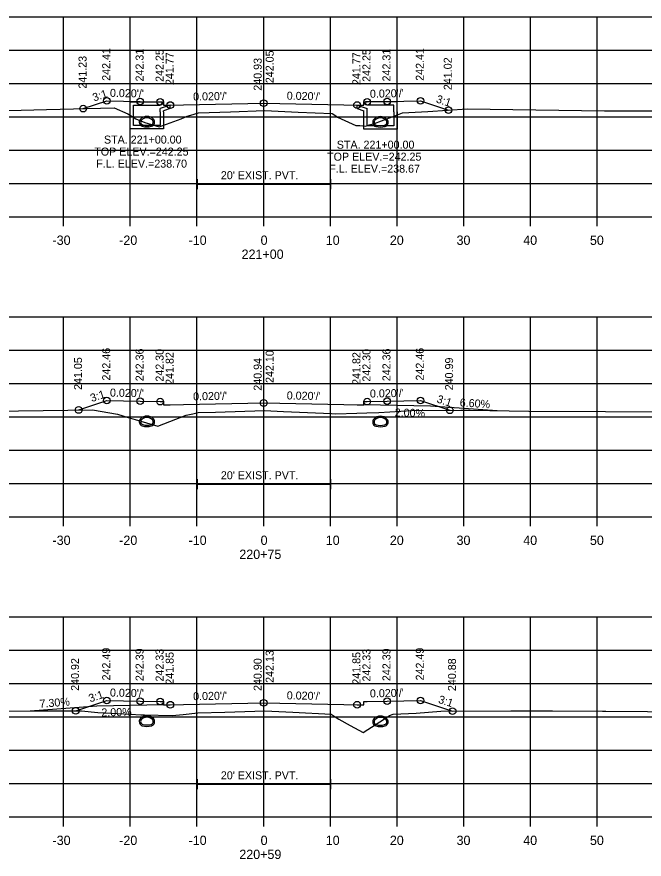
# Model space of a CAD drawing. Extents: x 1369627 to 1374022, y 380035 to 398173.
# Drawn here: x 1372849.2 to 1372943.3, y 384807 to 384933.3 of the extents above; entities that cross this region are included whole.
import ezdxf

# ---------------------------------------------------------------- set-up
doc = ezdxf.new("R2010")
doc.units = 0
for name, color, linetype in [('Default', 7, 'Continuous'), ('R_Axis', 7, 'Continuous'), ('R_Axis Annot', 7, 'Continuous'), ('R_Drive', 7, 'Continuous'), ('R_Exist Surface', 7, 'Continuous'), ('R_Fin Surface', 7, 'Continuous'), ('R_Grid', 7, 'Continuous'), ('R_No Plot', 7, 'Continuous'), ('R_Water', 7, 'Continuous'), ('R_Water Annot', 7, 'Continuous'), ('R_Xsect Elev', 7, 'Continuous'), ('R_Xsect Slope', 7, 'Continuous')]:
    doc.layers.add(name, color=color, linetype=linetype)

msp = doc.modelspace()

# ---------------------------------------------------------------- linework, layer by layer
at = {"layer": 'Default'}
for p, q in [((1372876.29, 384907.43), (1372876.29, 384908.93)), ((1372876.29, 384908.18), (1372896.29, 384908.18)), ((1372896.29, 384907.43), (1372896.29, 384908.93)), ((1372876.29, 384862.43), (1372876.29, 384863.93)), ((1372896.29, 384862.43), (1372896.29, 384863.93)), ((1372876.29, 384863.18), (1372896.29, 384863.18)), ((1372876.29, 384817.43), (1372876.29, 384818.93)), ((1372896.29, 384817.43), (1372896.29, 384818.93)), ((1372876.29, 384818.18), (1372896.29, 384818.18))]:
    msp.add_line(p, q, dxfattribs=at)
at = {"layer": 'R_Axis'}
for p, q in [((1372736.21, 384903.28), (1373036.21, 384903.28)), ((1372856.21, 384901.88), (1372856.21, 384903.28)), ((1372866.21, 384901.88), (1372866.21, 384903.28)), ((1372876.21, 384901.88), (1372876.21, 384903.28)), ((1372886.21, 384901.88), (1372886.21, 384903.28)), ((1372896.21, 384901.88), (1372896.21, 384903.28)), ((1372906.21, 384901.88), (1372906.21, 384903.28)), ((1372916.21, 384901.88), (1372916.21, 384903.28)), ((1372926.21, 384901.88), (1372926.21, 384903.28)), ((1372936.21, 384901.88), (1372936.21, 384903.28)), ((1372736.21, 384858.28), (1373036.21, 384858.28)), ((1372856.21, 384856.88), (1372856.21, 384858.28)), ((1372866.21, 384856.88), (1372866.21, 384858.28)), ((1372876.21, 384856.88), (1372876.21, 384858.28)), ((1372886.21, 384856.88), (1372886.21, 384858.28)), ((1372896.21, 384856.88), (1372896.21, 384858.28)), ((1372906.21, 384856.88), (1372906.21, 384858.28)), ((1372916.21, 384856.88), (1372916.21, 384858.28)), ((1372926.21, 384856.88), (1372926.21, 384858.28)), ((1372936.21, 384856.88), (1372936.21, 384858.28)), ((1372736.21, 384813.28), (1373036.21, 384813.28)), ((1372856.21, 384811.88), (1372856.21, 384813.28)), ((1372866.21, 384811.88), (1372866.21, 384813.28)), ((1372876.21, 384811.88), (1372876.21, 384813.28)), ((1372886.21, 384811.88), (1372886.21, 384813.28)), ((1372896.21, 384811.88), (1372896.21, 384813.28)), ((1372906.21, 384811.88), (1372906.21, 384813.28)), ((1372916.21, 384811.88), (1372916.21, 384813.28)), ((1372926.21, 384811.88), (1372926.21, 384813.28)), ((1372936.21, 384811.88), (1372936.21, 384813.28))]:
    msp.add_line(p, q, dxfattribs=at)
at = {"layer": 'R_Drive'}
for p, q in [((1372911.21, 384874.87), (1372901.21, 384875.07)), ((1372921.21, 384874.21), (1372911.21, 384874.87)), ((1372861.21, 384829.9), (1372851.21, 384829.17)), ((1372871.21, 384830.1), (1372861.21, 384829.9))]:
    msp.add_line(p, q, dxfattribs=at)
at = {"layer": 'R_Exist Surface'}
for points in [[(1372834.6, 384918.9), (1372853.66, 384919.38), (1372863.78, 384919.61), (1372865.82, 384918.74), (1372867.04, 384917.97), (1372868.4, 384917.43), (1372870.56, 384916.77), (1372873.86, 384917.98), (1372874.74, 384918.36), (1372875.28, 384918.51), (1372876.44, 384918.9), (1372881.23, 384919.05), (1372886.4, 384919.21), (1372891.4, 384919), (1372896.5, 384918.76), (1372897.02, 384918.44), (1372897.26, 384918.24), (1372899.5, 384917.24), (1372900.01, 384917), (1372900.63, 384916.97), (1372901.52, 384916.87), (1372902.01, 384917.06), (1372902.82, 384917.29), (1372903.89, 384917.66), (1372904.26, 384917.83), (1372906.28, 384918.6), (1372907.01, 384918.86), (1372910.82, 384919.1), (1372916.73, 384919.47), (1372937.31, 384919.2), (1372937.95, 384919.19), (1372938.38, 384919.19), (1372961.68, 384919.17)], [(1372830.97, 384873.94), (1372860.52, 384874.35), (1372864.31, 384873.67), (1372865.88, 384873.19), (1372866.95, 384872.87), (1372870.36, 384871.91), (1372872.16, 384872.58), (1372874.61, 384873.52), (1372875.57, 384873.76), (1372876.37, 384873.93), (1372878.98, 384874), (1372886.35, 384874.22), (1372889.17, 384874.09), (1372896.36, 384873.8), (1372897.02, 384873.76), (1372900.19, 384873.84), (1372901.68, 384873.87), (1372903.48, 384873.96), (1372908.44, 384874.25), (1372915.77, 384874.28), (1372917.15, 384874.27), (1372925.96, 384874.15), (1372937.45, 384874.08), (1372958.45, 384874.03)], [(1372819.74, 384829.01), (1372853.1, 384829.18), (1372858.9, 384829.21), (1372861.35, 384828.97), (1372866.23, 384828.71), (1372867.79, 384828.6), (1372868.32, 384828.6), (1372872.47, 384828.48), (1372874.14, 384828.63), (1372876.36, 384828.91), (1372880.39, 384829.02), (1372886.4, 384829.19), (1372890.6, 384828.98), (1372896.32, 384828.72), (1372897.08, 384828.2), (1372897.47, 384827.93), (1372899.18, 384827.01), (1372901.11, 384825.97), (1372904.32, 384827.99), (1372905.08, 384828.51), (1372905.62, 384828.69), (1372909.07, 384828.85), (1372912.78, 384829.15), (1372923.27, 384829.19), (1372925.47, 384829.2), (1372929.54, 384829.18), (1372937, 384829.14), (1372937.52, 384829.14), (1372956.31, 384829)]]:
    msp.add_lwpolyline(points, dxfattribs=at)
at = {"layer": 'R_Fin Surface'}
for points in [[(1372859.15, 384919.51), (1372862.7, 384920.69), (1372867.7, 384920.59), (1372870.7, 384920.53), (1372871.2, 384920.53), (1372871.21, 384920.03), (1372872.21, 384920.05), (1372874.21, 384920.09), (1372886.21, 384920.33), (1372898.21, 384920.09), (1372900.21, 384920.05), (1372901.21, 384920.03), (1372901.22, 384920.53), (1372901.72, 384920.53), (1372904.72, 384920.59), (1372909.72, 384920.69), (1372913.91, 384919.29)], [(1372858.47, 384874.32), (1372862.7, 384875.73), (1372867.7, 384875.63), (1372870.7, 384875.57), (1372871.2, 384875.57), (1372871.21, 384875.07), (1372872.21, 384875.09), (1372874.21, 384875.13), (1372886.21, 384875.37), (1372898.21, 384875.13), (1372900.21, 384875.09), (1372901.21, 384875.07), (1372901.22, 384875.57), (1372901.72, 384875.57), (1372904.72, 384875.63), (1372909.72, 384875.73), (1372914.11, 384874.27)], [(1372858.02, 384829.2), (1372862.7, 384830.76), (1372867.7, 384830.66), (1372870.7, 384830.6), (1372871.2, 384830.6), (1372871.21, 384830.1), (1372872.21, 384830.12), (1372874.21, 384830.16), (1372886.21, 384830.4), (1372898.21, 384830.16), (1372900.21, 384830.12), (1372901.21, 384830.1), (1372901.22, 384830.6), (1372901.72, 384830.6), (1372904.72, 384830.66), (1372909.72, 384830.76), (1372914.54, 384829.16)]]:
    msp.add_lwpolyline(points, dxfattribs=at)
at = {"layer": 'R_Grid'}
for p, q in [((1372736.21, 384933.28), (1373036.21, 384933.28)), ((1372856.21, 384903.28), (1372856.21, 384933.28)), ((1372866.21, 384903.28), (1372866.21, 384933.28)), ((1372876.21, 384903.28), (1372876.21, 384933.28)), ((1372886.21, 384903.28), (1372886.21, 384933.28)), ((1372896.21, 384903.28), (1372896.21, 384933.28)), ((1372906.21, 384903.28), (1372906.21, 384933.28)), ((1372916.21, 384903.28), (1372916.21, 384933.28)), ((1372926.21, 384903.28), (1372926.21, 384933.28)), ((1372936.21, 384903.28), (1372936.21, 384933.28)), ((1372736.21, 384928.28), (1373036.21, 384928.28)), ((1372736.21, 384923.28), (1373036.21, 384923.28)), ((1372736.21, 384918.28), (1373036.21, 384918.28)), ((1372736.21, 384913.28), (1373036.21, 384913.28)), ((1372736.21, 384908.28), (1373036.21, 384908.28)), ((1372736.21, 384903.28), (1373036.21, 384903.28)), ((1372736.21, 384888.28), (1373036.21, 384888.28)), ((1372856.21, 384858.28), (1372856.21, 384888.28)), ((1372866.21, 384858.28), (1372866.21, 384888.28)), ((1372876.21, 384858.28), (1372876.21, 384888.28)), ((1372886.21, 384858.28), (1372886.21, 384888.28)), ((1372896.21, 384858.28), (1372896.21, 384888.28)), ((1372906.21, 384858.28), (1372906.21, 384888.28)), ((1372916.21, 384858.28), (1372916.21, 384888.28)), ((1372926.21, 384858.28), (1372926.21, 384888.28)), ((1372936.21, 384858.28), (1372936.21, 384888.28)), ((1372736.21, 384883.28), (1373036.21, 384883.28)), ((1372736.21, 384878.28), (1373036.21, 384878.28)), ((1372736.21, 384873.28), (1373036.21, 384873.28)), ((1372736.21, 384868.28), (1373036.21, 384868.28)), ((1372736.21, 384863.28), (1373036.21, 384863.28)), ((1372736.21, 384858.28), (1373036.21, 384858.28)), ((1372736.21, 384843.28), (1373036.21, 384843.28)), ((1372856.21, 384813.28), (1372856.21, 384843.28)), ((1372866.21, 384813.28), (1372866.21, 384843.28)), ((1372876.21, 384813.28), (1372876.21, 384843.28)), ((1372886.21, 384813.28), (1372886.21, 384843.28)), ((1372896.21, 384813.28), (1372896.21, 384843.28)), ((1372906.21, 384813.28), (1372906.21, 384843.28)), ((1372916.21, 384813.28), (1372916.21, 384843.28)), ((1372926.21, 384813.28), (1372926.21, 384843.28)), ((1372936.21, 384813.28), (1372936.21, 384843.28)), ((1372736.21, 384838.28), (1373036.21, 384838.28)), ((1372736.21, 384833.28), (1373036.21, 384833.28)), ((1372736.21, 384828.28), (1373036.21, 384828.28)), ((1372736.21, 384823.28), (1373036.21, 384823.28)), ((1372736.21, 384818.28), (1373036.21, 384818.28)), ((1372736.21, 384813.28), (1373036.21, 384813.28))]:
    msp.add_line(p, q, dxfattribs=at)
at = {"layer": 'R_No Plot'}
for centre in [(1372862.7, 384920.69), (1372867.7, 384920.59), (1372870.7, 384920.53), (1372886.21, 384920.33), (1372901.72, 384920.53), (1372904.72, 384920.59), (1372909.72, 384920.69), (1372859.15, 384919.51), (1372872.21, 384920.05), (1372900.21, 384920.05), (1372913.91, 384919.29), (1372862.7, 384875.73), (1372867.7, 384875.63), (1372870.7, 384875.57), (1372886.21, 384875.37), (1372901.72, 384875.57), (1372904.72, 384875.63), (1372909.72, 384875.73), (1372858.47, 384874.32), (1372914.11, 384874.27), (1372862.7, 384830.76), (1372867.7, 384830.66), (1372870.7, 384830.6), (1372904.72, 384830.66), (1372909.72, 384830.76), (1372858.02, 384829.2), (1372872.21, 384830.12), (1372886.21, 384830.4), (1372900.21, 384830.12), (1372914.54, 384829.16)]:
    msp.add_circle(centre, 0.5, dxfattribs=at)
at = {"layer": 'R_Water'}
for p, q in [((1372866.2, 384920.53), (1372870.95, 384920.53)), ((1372866.2, 384919.03), (1372866.2, 384920.53)), ((1372866.7, 384919.03), (1372866.7, 384920.03)), ((1372866.7, 384920.03), (1372870.7, 384920.03)), ((1372871.03, 384920.36), (1372870.7, 384920.03)), ((1372872.2, 384920.05), (1372870.7, 384919.53)), ((1372870.7, 384919.03), (1372870.7, 384919.53)), ((1372871.03, 384920.36), (1372870.95, 384920.53)), ((1372872.2, 384919.52), (1372871.2, 384919.17)), ((1372900.22, 384920.05), (1372901.72, 384919.53)), ((1372900.22, 384919.52), (1372901.22, 384919.17)), ((1372901.39, 384920.36), (1372901.47, 384920.53)), ((1372901.39, 384920.36), (1372901.72, 384920.03)), ((1372906.22, 384920.53), (1372901.47, 384920.53)), ((1372905.72, 384920.03), (1372901.72, 384920.03)), ((1372901.72, 384919.03), (1372901.72, 384919.53)), ((1372905.72, 384919.03), (1372905.72, 384920.03)), ((1372906.22, 384919.03), (1372906.22, 384920.53)), ((1372871.2, 384919.03), (1372871.2, 384919.17)), ((1372901.22, 384919.03), (1372901.22, 384919.17))]:
    msp.add_line(p, q, dxfattribs=at)
for points in [[(1372872.2, 384919.52), (1372872.2, 384920.05)], [(1372900.22, 384919.52), (1372900.22, 384920.05)], [(1372871.2, 384919.03), (1372871.2, 384916.48), (1372868.7, 384916.48), (1372866.2, 384916.48), (1372866.2, 384919.03)], [(1372870.7, 384919.03), (1372870.7, 384916.98), (1372868.7, 384916.98), (1372866.7, 384916.98), (1372866.7, 384919.03)], [(1372906.22, 384919.03), (1372906.22, 384916.45), (1372903.72, 384916.45), (1372901.22, 384916.45), (1372901.22, 384919.03)], [(1372905.72, 384919.03), (1372905.72, 384916.95), (1372903.72, 384916.95), (1372901.72, 384916.95), (1372901.72, 384919.03)]]:
    msp.add_lwpolyline(points, dxfattribs=at)
for centre, radius, start, end in [((1372868.7, 384917), 1.35, 43.6485, 136.3515), ((1372868.7, 384917), 1.35, 43.6485, 136.3515), ((1372868.7, 384917), 1.15, 43.6485, 136.3515), ((1372868.7, 384917), 1.15, 43.6485, 136.3515), ((1372903.72, 384916.97), 1.35, 43.6485, 136.3515), ((1372903.72, 384916.97), 1.35, 43.6485, 136.3515), ((1372868.19, 384917.49), 0.646, 136.3515, 253.9529), ((1372868.19, 384917.49), 0.646, 136.3515, 253.9529), ((1372868.19, 384917.49), 0.438, 136.3515, 253.9529), ((1372868.19, 384917.49), 0.438, 136.3515, 253.9529), ((1372868.7, 384919.27), 2.5, 253.9529, 286.0471), ((1372868.7, 384919.27), 2.5, 253.9529, 286.0471), ((1372868.7, 384919.27), 2.29, 253.9529, 286.0471), ((1372868.7, 384919.27), 2.29, 253.9529, 286.0471), ((1372869.21, 384917.49), 0.438, 286.0471, 43.6485), ((1372869.21, 384917.49), 0.438, 286.0471, 43.6485), ((1372869.21, 384917.49), 0.646, 286.0471, 43.6485), ((1372869.21, 384917.49), 0.646, 286.0471, 43.6485), ((1372903.21, 384917.46), 0.646, 136.3515, 253.9529), ((1372903.21, 384917.46), 0.646, 136.3515, 253.9529), ((1372903.21, 384917.46), 0.438, 136.3515, 253.9529), ((1372903.21, 384917.46), 0.438, 136.3515, 253.9529), ((1372903.72, 384916.97), 1.15, 43.6485, 136.3515), ((1372903.72, 384916.97), 1.15, 43.6485, 136.3515), ((1372903.72, 384919.24), 2.29, 253.9529, 286.0471), ((1372903.72, 384919.24), 2.29, 253.9529, 286.0471), ((1372904.23, 384917.46), 0.438, 286.0471, 43.6485), ((1372904.23, 384917.46), 0.438, 286.0471, 43.6485), ((1372904.23, 384917.46), 0.646, 286.0471, 43.6485), ((1372904.23, 384917.46), 0.646, 286.0471, 43.6485), ((1372903.72, 384919.24), 2.5, 253.9529, 286.0471), ((1372903.72, 384919.24), 2.5, 253.9529, 286.0471), ((1372868.19, 384872.55), 0.646, 136.3515, 253.9529), ((1372868.7, 384872.06), 1.35, 43.6485, 136.3515), ((1372868.19, 384872.55), 0.438, 136.3515, 253.9529), ((1372868.7, 384872.06), 1.15, 43.6485, 136.3515), ((1372869.21, 384872.55), 0.438, 286.0471, 43.6485), ((1372869.21, 384872.55), 0.646, 286.0471, 43.6485), ((1372903.21, 384872.52), 0.646, 136.3515, 253.9529), ((1372903.72, 384872.03), 1.35, 43.6485, 136.3515), ((1372903.21, 384872.52), 0.438, 136.3515, 253.9529), ((1372903.72, 384872.03), 1.15, 43.6485, 136.3515), ((1372904.23, 384872.52), 0.438, 286.0471, 43.6485), ((1372904.23, 384872.52), 0.646, 286.0471, 43.6485), ((1372868.7, 384874.33), 2.5, 253.9529, 286.0471), ((1372868.7, 384874.33), 2.29, 253.9529, 286.0471), ((1372903.72, 384874.3), 2.5, 253.9529, 286.0471), ((1372903.72, 384874.3), 2.29, 253.9529, 286.0471), ((1372868.7, 384827.1), 1.35, 43.6485, 136.3515), ((1372868.19, 384827.59), 0.646, 136.3515, 253.9529), ((1372868.19, 384827.59), 0.438, 136.3515, 253.9529), ((1372868.7, 384827.1), 1.15, 43.6485, 136.3515), ((1372869.21, 384827.59), 0.438, 286.0471, 43.6485), ((1372869.21, 384827.59), 0.646, 286.0471, 43.6485), ((1372903.21, 384827.56), 0.646, 136.3515, 253.9529), ((1372903.72, 384827.07), 1.35, 43.6485, 136.3515), ((1372903.21, 384827.56), 0.438, 136.3515, 253.9529), ((1372903.72, 384827.07), 1.15, 43.6485, 136.3515), ((1372904.23, 384827.56), 0.438, 286.0471, 43.6485), ((1372904.23, 384827.56), 0.646, 286.0471, 43.6485), ((1372868.7, 384829.37), 2.5, 253.9529, 286.0471), ((1372868.7, 384829.37), 2.29, 253.9529, 286.0471), ((1372903.72, 384829.34), 2.5, 253.9529, 286.0471), ((1372903.72, 384829.34), 2.29, 253.9529, 286.0471)]:
    msp.add_arc(centre, radius, start, end, dxfattribs=at)
at = {"layer": 'R_Xsect Elev'}
for p, q in [((1372886.21, 384919.2), (1372886.21, 384929.2)), ((1372886.21, 384874.21), (1372886.21, 384884.21)), ((1372886.21, 384829.18), (1372886.21, 384839.18))]:
    msp.add_line(p, q, dxfattribs=at)

# ---------------------------------------------------------------- texts
at = {"layer": 'R_Axis Annot'}
for s, height, p in [("20' EXIST. PVT.", 1.2, (1372879.79, 384908.93)), ('-30', 1.4, (1372854.55, 384899.08)), ('-20', 1.4, (1372864.55, 384899.08)), ('-10', 1.4, (1372874.95, 384899.08)), ('0', 1.4, (1372885.75, 384899.08)), ('10', 1.4, (1372895.52, 384899.08)), ('20', 1.4, (1372905.13, 384899.08)), ('30', 1.4, (1372915.13, 384899.08)), ('40', 1.4, (1372925.13, 384899.08)), ('50', 1.4, (1372935.13, 384899.08)), ('221+00', 1.4, (1372882.9, 384896.98)), ("20' EXIST. PVT.", 1.2, (1372879.79, 384863.93)), ('-30', 1.4, (1372854.55, 384854.08)), ('-20', 1.4, (1372864.55, 384854.08)), ('-10', 1.4, (1372874.95, 384854.08)), ('0', 1.4, (1372885.75, 384854.08)), ('10', 1.4, (1372895.52, 384854.08)), ('20', 1.4, (1372905.13, 384854.08)), ('30', 1.4, (1372915.13, 384854.08)), ('40', 1.4, (1372925.13, 384854.08)), ('50', 1.4, (1372935.13, 384854.08)), ('220+75', 1.4, (1372882.56, 384851.98)), ("20' EXIST. PVT.", 1.2, (1372879.79, 384818.93)), ('-30', 1.4, (1372854.55, 384809.08)), ('-20', 1.4, (1372864.55, 384809.08)), ('-10', 1.4, (1372874.95, 384809.08)), ('0', 1.4, (1372885.75, 384809.08)), ('10', 1.4, (1372895.52, 384809.08)), ('20', 1.4, (1372905.13, 384809.08)), ('30', 1.4, (1372915.13, 384809.08)), ('40', 1.4, (1372925.13, 384809.08)), ('50', 1.4, (1372935.13, 384809.08)), ('220+59', 1.4, (1372882.56, 384806.98))]:
    msp.add_text(s, height=height, dxfattribs=at).set_placement(p)
at = {"layer": 'R_Water Annot'}
for s, p in [('STA. 221+00.00', (1372862.26, 384914.27)), ('STA. 221+00.00', (1372897.17, 384913.51)), ('TOP ELEV.=242.25', (1372860.81, 384912.47)), ('F.L. ELEV.=238.70', (1372861.11, 384910.67)), ('TOP ELEV.=242.25', (1372895.72, 384911.71)), ('F.L. ELEV.=238.67', (1372896.04, 384909.91))]:
    msp.add_text(s, height=1.2, dxfattribs=at).set_placement(p)
at = {"layer": 'R_Xsect Elev'}
for s, rotation, p in [('242.41', 90, (1372863.2, 384923.69)), ('242.31', 90, (1372868.2, 384923.59)), ('242.25', 90, (1372871.2, 384923.53)), ('242.25', 90, (1372902.22, 384923.53)), ('242.31', 90, (1372905.22, 384923.59)), ('242.41', 90, (1372910.22, 384923.69)), ('241.23', 90, (1372859.65, 384922.51)), ('241.77', 90, (1372872.71, 384923.05)), ('240.93', 90, (1372885.91, 384922.2)), ('242.05', 90, (1372887.71, 384923.33)), ('241.77', 90, (1372900.71, 384923.05)), ('241.02', 90, (1372914.41, 384922.29)), ('242.46', 90, (1372863.2, 384878.73)), ('242.36', 90, (1372868.2, 384878.63)), ('242.30', 90, (1372871.2, 384878.57)), ('241.82', 90, (1372872.71, 384878.09)), ('242.10', 90, (1372887.71, 384878.37)), ('241.82', 90, (1372900.71, 384878.09)), ('242.30', 90, (1372902.22, 384878.57)), ('242.36', 90, (1372905.22, 384878.63)), ('242.46', 90, (1372910.22, 384878.73)), ('241.05', 90, (1372858.97, 384877.32)), ('240.94', 90, (1372885.91, 384877.21)), ('240.99', 90, (1372914.61, 384877.27)), ('6.60%', 356.2222, (1372915.58, 384874.87)), ('2.00%', 358.8542, (1372905.85, 384873.35)), ('242.49', 90, (1372863.2, 384833.76)), ('242.49', 90, (1372910.22, 384833.76)), ('242.39', 90, (1372868.2, 384833.66)), ('242.33', 90, (1372871.2, 384833.6)), ('241.85', 90, (1372872.71, 384833.12)), ('242.13', 90, (1372887.71, 384833.4)), ('241.85', 90, (1372900.71, 384833.12)), ('242.33', 90, (1372902.22, 384833.6)), ('242.39', 90, (1372905.22, 384833.66)), ('240.92', 90, (1372858.52, 384832.2)), ('240.90', 90, (1372885.91, 384832.18)), ('240.88', 90, (1372915.04, 384832.16)), ('7.30%', 4.1739, (1372852.64, 384829.66)), ('2.00%', 1.1458, (1372861.88, 384828.36))]:
    msp.add_text(s, height=1.2, rotation=rotation, dxfattribs=at).set_placement(p)
at = {"layer": 'R_Xsect Slope'}
for s, rotation, p in [('3:1', 18.4332, (1372860.77, 384920.57)), ("0.020'/'", 358.8542, (1372863.15, 384921.28)), ("0.020'/'", 1.1458, (1372875.64, 384920.72)), ("0.020'/'", 358.8542, (1372889.66, 384920.86)), ("0.020'/'", 1.1458, (1372902.15, 384921.14)), ('3:1', 341.5668, (1372911.97, 384920.47)), ('3:1', 18.4332, (1372860.43, 384875.5)), ("0.020'/'", 358.8542, (1372863.15, 384876.33)), ("0.020'/'", 1.1458, (1372875.64, 384875.76)), ("0.020'/'", 358.8542, (1372889.66, 384875.91)), ("0.020'/'", 1.1458, (1372902.15, 384876.18)), ('3:1', 341.5668, (1372912.07, 384875.48)), ("0.020'/'", 358.8542, (1372863.15, 384831.35)), ("0.020'/'", 1.1458, (1372902.15, 384831.21)), ('3:1', 18.4332, (1372860.2, 384830.46)), ("0.020'/'", 1.1458, (1372875.64, 384830.79)), ("0.020'/'", 358.8542, (1372889.66, 384830.93)), ('3:1', 341.5668, (1372912.29, 384830.43))]:
    msp.add_text(s, height=1.2, rotation=rotation, dxfattribs=at).set_placement(p)

doc.saveas('drawing.dxf')
